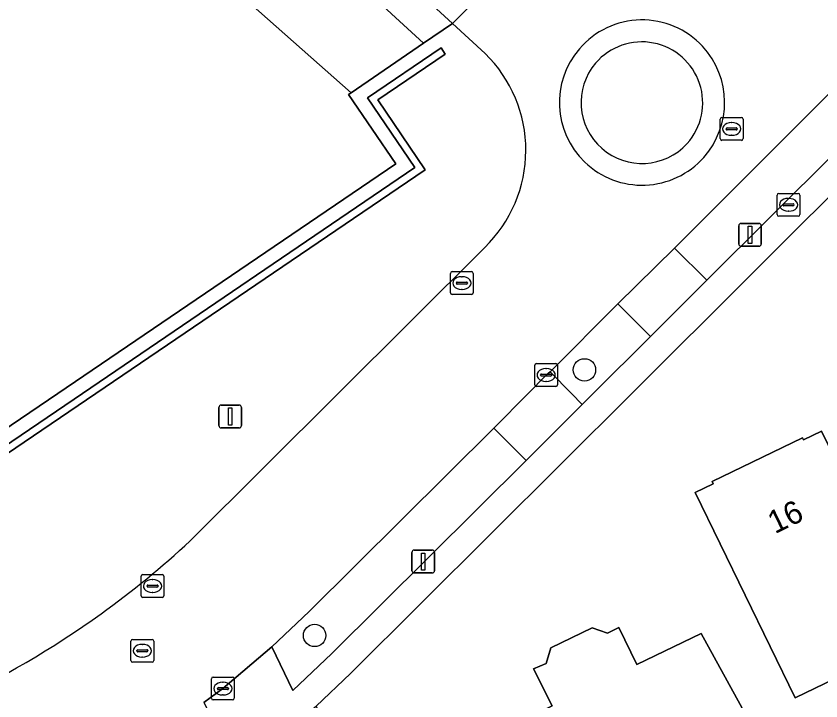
# Model space of a CAD drawing. Extents: x 160455 to 162082, y 388339 to 389736.
# Drawn here: x 160819.26 to 160854.5, y 389236.53 to 389266.53 of the extents above; entities that cross this region are included whole.
import ezdxf

# ---------------------------------------------------------------- set-up
doc = ezdxf.new("R2010")
doc.units = 0
for name, color, linetype in [('IMGEO_Boom', 7, 'Continuous'), ('IMGEO_Brandkraan', 7, 'Continuous'), ('IMGEO_Erf', 7, 'Continuous'), ('IMGEO_Groenvoorziening', 7, 'Continuous'), ('IMGEO_Kolk', 7, 'Continuous'), ('IMGEO_Lichtmast', 7, 'Continuous'), ('IMGEO_Muur', 7, 'Continuous'), ('IMGEO_Pand', 7, 'Continuous'), ('IMGEO_Pand_nummerreeks', 7, 'Continuous'), ('IMGEO_Parkeervlak_open', 7, 'Continuous'), ('IMGEO_Rijbaan_lokaal_gesloten', 7, 'Continuous'), ('IMGEO_Rijbaan_lokaal_open', 7, 'Continuous'), ('IMGEO_Rioolput', 7, 'Continuous'), ('IMGEO_Voetpad_open', 7, 'Continuous')]:
    doc.layers.add(name, color=color, linetype=linetype)

msp = doc.modelspace()

# ---------------------------------------------------------------- linework, layer by layer
at = {"layer": 'IMGEO_Boom'}
for centre in [(160844.148, 389251.031), (160832.331, 389239.392)]:
    msp.add_circle(centre, 0.489, dxfattribs=at)
at = {"layer": 'IMGEO_Brandkraan'}
for p, q in [((160852.584, 389257.835), (160852.584, 389258.687)), ((160852.659, 389258.761), (160853.511, 389258.761)), ((160853.072, 389258.541), (160853.097, 389258.541)), ((160853.585, 389258.687), (160853.585, 389257.835)), ((160852.843, 389258.255), (160852.843, 389258.267)), ((160853.281, 389258.218), (160852.883, 389258.218)), ((160852.886, 389258.304), (160853.284, 389258.304)), ((160853.327, 389258.267), (160853.327, 389258.255)), ((160853.511, 389257.761), (160852.659, 389257.761)), ((160853.095, 389257.981), (160853.07, 389257.981))]:
    msp.add_line(p, q, dxfattribs=at)
for points in [[(160852.584, 389257.835), (160852.584, 389258.687)], [(160852.659, 389258.761), (160853.511, 389258.761)], [(160853.585, 389258.687), (160853.585, 389257.835)], [(160853.511, 389257.761), (160852.659, 389257.761)]]:
    msp.add_lwpolyline(points, dxfattribs=at)
for centre, radius, start, end in [((160852.661, 389258.685), 0.0765, 91.552, 178.448), ((160852.661, 389258.685), 0.0765, 91.552, 178.448), ((160853.509, 389258.685), 0.0765, 1.552, 88.448), ((160853.509, 389258.685), 0.0765, 1.552, 88.448), ((160852.883, 389258.264), 0.0403, 85.8775, 175.7526), ((160852.88, 389258.254), 0.0366, 178.938, 274.7102), ((160853.284, 389258.261), 0.043, 264.8664, 352.4533), ((160853.288, 389258.266), 0.0386, 1.7309, 96.639), ((160852.661, 389257.837), 0.0765, 181.552, 268.448), ((160852.661, 389257.837), 0.0765, 181.552, 268.448), ((160853.509, 389257.837), 0.0765, 271.552, 358.448), ((160853.509, 389257.837), 0.0765, 271.552, 358.448)]:
    msp.add_arc(centre, radius, start, end, dxfattribs=at)
for centre, major_axis, ratio, start_param, end_param in [((160853.071, 389258.261), (-0.387, 0.002), 0.722429, 4.712389, 7.853982), ((160853.096, 389258.261), (-0.39, 0.002), 0.717154, 1.570796, 4.712389)]:
    msp.add_ellipse(centre, major_axis=major_axis, ratio=ratio, start_param=start_param, end_param=end_param, dxfattribs=at)
at = {"layer": 'IMGEO_Erf'}
msp.add_lwpolyline([(160900.397, 389304.112), (160889.626, 389293.379), (160867.245, 389270.976), (160846.216, 389250), (160833.909, 389237.724), (160832.397, 389236.292), (160844.925, 389210.52), (160845.146, 389210.064), (160857.93, 389221.775), (160881.681, 389246.302), (160902.239, 389267.711)], dxfattribs=at)
for points in [[(160865.662, 389236.488), (160865.365, 389236.345), (160865.508, 389236.048), (160863.942, 389235.292), (160863.803, 389235.58), (160860.23, 389233.857), (160860.369, 389233.569), (160858.776, 389232.8), (160858.633, 389233.097), (160858.336, 389232.954), (160855.948, 389237.904), (160853.374, 389236.662), (160849.003, 389245.656), (160849.79, 389246.043), (160849.742, 389246.141), (160853.691, 389248.057), (160853.739, 389247.958), (160854.535, 389248.343), (160855.741, 389245.856), (160856.945, 389246.439), (160856.708, 389246.928), (160859.883, 389248.467)], [(160853.237, 389232.227), (160852.239, 389231.678), (160853.981, 389228.508), (160851.179, 389226.968), (160850.091, 389228.947), (160842.718, 389224.896), (160840.971, 389228.075), (160839.877, 389227.473), (160836.653, 389233.34), (160837.406, 389233.695), (160837.627, 389234.379), (160839.433, 389235.242), (160840.11, 389234.999), (160842.732, 389236.304), (160841.923, 389237.929), (160842.468, 389238.166), (160842.673, 389238.857), (160844.483, 389239.726), (160845.155, 389239.489), (160845.649, 389239.744), (160846.438, 389238.115), (160849.253, 389239.477)]]:
    msp.add_lwpolyline(points, close=True, dxfattribs=at)
at = {"layer": 'IMGEO_Groenvoorziening'}
msp.add_lwpolyline([(160761.762, 389311.244), (160762.616, 389309.452), (160791.739, 389250), (160797.431, 389238.379), (160798.552, 389239.137), (160793.256, 389249.942), (160796.592, 389251.832), (160797.509, 389250), (160801.833, 389241.356), (160802.127, 389241.555), (160804.19, 389238.528), (160821.085, 389250), (160835.893, 389260.055), (160833.815, 389263.093), (160833.929, 389263.171), (160823.069, 389272.792), (160826.176, 389275.379), (160837.102, 389265.337), (160838.371, 389266.203), (160837.317, 389267.173)], dxfattribs=at)
msp.add_lwpolyline([(160837.102, 389265.337), (160826.176, 389275.379), (160823.069, 389272.792), (160833.929, 389263.171)], close=True, dxfattribs=at)
at = {"layer": 'IMGEO_Kolk'}
for p, q in [((160838.279, 389254.407), (160838.279, 389255.259)), ((160838.354, 389255.333), (160839.206, 389255.333)), ((160839.28, 389255.259), (160839.28, 389254.407)), ((160838.767, 389255.113), (160838.792, 389255.113)), ((160838.538, 389254.827), (160838.538, 389254.839)), ((160838.976, 389254.79), (160838.578, 389254.79)), ((160838.581, 389254.876), (160838.979, 389254.876)), ((160838.79, 389254.553), (160838.765, 389254.553)), ((160839.022, 389254.839), (160839.022, 389254.827)), ((160839.206, 389254.333), (160838.354, 389254.333)), ((160841.97, 389250.377), (160841.97, 389251.229)), ((160842.045, 389251.303), (160842.897, 389251.303)), ((160842.458, 389251.083), (160842.483, 389251.083)), ((160842.971, 389251.229), (160842.971, 389250.377)), ((160842.229, 389250.797), (160842.229, 389250.809)), ((160842.667, 389250.76), (160842.269, 389250.76)), ((160842.272, 389250.846), (160842.67, 389250.846)), ((160842.713, 389250.809), (160842.713, 389250.797)), ((160842.481, 389250.523), (160842.456, 389250.523)), ((160842.897, 389250.303), (160842.045, 389250.303)), ((160824.733, 389241.133), (160824.733, 389241.985)), ((160824.808, 389242.059), (160825.66, 389242.059)), ((160825.734, 389241.985), (160825.734, 389241.133)), ((160824.992, 389241.553), (160824.992, 389241.565)), ((160825.43, 389241.516), (160825.032, 389241.516)), ((160825.035, 389241.602), (160825.433, 389241.602)), ((160825.221, 389241.839), (160825.246, 389241.839)), ((160825.476, 389241.565), (160825.476, 389241.553)), ((160825.244, 389241.279), (160825.219, 389241.279)), ((160825.66, 389241.059), (160824.808, 389241.059)), ((160827.814, 389236.64), (160827.814, 389237.492)), ((160827.889, 389237.566), (160828.741, 389237.566)), ((160828.302, 389237.346), (160828.327, 389237.346)), ((160828.815, 389237.492), (160828.815, 389236.64)), ((160828.073, 389237.06), (160828.073, 389237.072)), ((160828.511, 389237.023), (160828.113, 389237.023)), ((160828.116, 389237.109), (160828.514, 389237.109)), ((160828.557, 389237.072), (160828.557, 389237.06)), ((160828.325, 389236.786), (160828.3, 389236.786)), ((160828.741, 389236.566), (160827.889, 389236.566))]:
    msp.add_line(p, q, dxfattribs=at)
for points in [[(160838.279, 389254.407), (160838.279, 389255.259)], [(160838.354, 389255.333), (160839.206, 389255.333)], [(160839.28, 389255.259), (160839.28, 389254.407)], [(160839.206, 389254.333), (160838.354, 389254.333)], [(160841.97, 389250.377), (160841.97, 389251.229)], [(160842.045, 389251.303), (160842.897, 389251.303)], [(160842.971, 389251.229), (160842.971, 389250.377)], [(160842.897, 389250.303), (160842.045, 389250.303)], [(160824.733, 389241.133), (160824.733, 389241.985)], [(160824.808, 389242.059), (160825.66, 389242.059)], [(160825.734, 389241.985), (160825.734, 389241.133)], [(160825.66, 389241.059), (160824.808, 389241.059)], [(160827.814, 389236.64), (160827.814, 389237.492)], [(160827.889, 389237.566), (160828.741, 389237.566)], [(160828.815, 389237.492), (160828.815, 389236.64)], [(160828.741, 389236.566), (160827.889, 389236.566)]]:
    msp.add_lwpolyline(points, dxfattribs=at)
for centre, radius, start, end in [((160838.356, 389255.257), 0.0765, 91.552, 178.448), ((160838.356, 389255.257), 0.0765, 91.552, 178.448), ((160839.204, 389255.257), 0.0765, 1.552, 88.448), ((160839.204, 389255.257), 0.0765, 1.552, 88.448), ((160838.578, 389254.836), 0.0403, 85.8775, 175.7526), ((160838.575, 389254.826), 0.0366, 178.938, 274.7102), ((160838.979, 389254.833), 0.043, 264.8664, 352.4533), ((160838.983, 389254.838), 0.0386, 1.7309, 96.639), ((160838.356, 389254.409), 0.0765, 181.552, 268.448), ((160838.356, 389254.409), 0.0765, 181.552, 268.448), ((160839.204, 389254.409), 0.0765, 271.552, 358.448), ((160839.204, 389254.409), 0.0765, 271.552, 358.448), ((160842.047, 389251.227), 0.0765, 91.552, 178.448), ((160842.047, 389251.227), 0.0765, 91.552, 178.448), ((160842.895, 389251.227), 0.0765, 1.552, 88.448), ((160842.895, 389251.227), 0.0765, 1.552, 88.448), ((160842.269, 389250.806), 0.0403, 85.8775, 175.7526), ((160842.266, 389250.796), 0.0366, 178.938, 274.7102), ((160842.67, 389250.803), 0.043, 264.8664, 352.4533), ((160842.674, 389250.808), 0.0386, 1.7309, 96.639), ((160842.047, 389250.379), 0.0765, 181.552, 268.448), ((160842.047, 389250.379), 0.0765, 181.552, 268.448), ((160842.895, 389250.379), 0.0765, 271.552, 358.448), ((160842.895, 389250.379), 0.0765, 271.552, 358.448), ((160824.81, 389241.983), 0.0765, 91.552, 178.448), ((160824.81, 389241.983), 0.0765, 91.552, 178.448), ((160825.658, 389241.983), 0.0765, 1.552, 88.448), ((160825.658, 389241.983), 0.0765, 1.552, 88.448), ((160825.032, 389241.562), 0.0403, 85.8775, 175.7526), ((160825.029, 389241.552), 0.0366, 178.938, 274.7102), ((160825.433, 389241.559), 0.043, 264.8664, 352.4533), ((160825.437, 389241.564), 0.0386, 1.7309, 96.639), ((160824.81, 389241.135), 0.0765, 181.552, 268.448), ((160824.81, 389241.135), 0.0765, 181.552, 268.448), ((160825.658, 389241.135), 0.0765, 271.552, 358.448), ((160825.658, 389241.135), 0.0765, 271.552, 358.448), ((160827.891, 389237.49), 0.0765, 91.552, 178.448), ((160827.891, 389237.49), 0.0765, 91.552, 178.448), ((160828.739, 389237.49), 0.0765, 1.552, 88.448), ((160828.739, 389237.49), 0.0765, 1.552, 88.448), ((160828.113, 389237.069), 0.0403, 85.8775, 175.7526), ((160828.11, 389237.059), 0.0366, 178.938, 274.7102), ((160828.514, 389237.066), 0.043, 264.8664, 352.4533), ((160828.518, 389237.071), 0.0386, 1.7309, 96.639), ((160827.891, 389236.642), 0.0765, 181.552, 268.448), ((160827.891, 389236.642), 0.0765, 181.552, 268.448), ((160828.739, 389236.642), 0.0765, 271.552, 358.448), ((160828.739, 389236.642), 0.0765, 271.552, 358.448)]:
    msp.add_arc(centre, radius, start, end, dxfattribs=at)
for centre, major_axis, ratio, start_param, end_param in [((160838.766, 389254.833), (-0.387, 0.002), 0.722429, 4.712389, 7.853982), ((160838.791, 389254.833), (-0.39, 0.002), 0.717154, 1.570796, 4.712389), ((160842.457, 389250.803), (-0.387, 0.002), 0.722429, 4.712389, 7.853982), ((160842.482, 389250.803), (-0.39, 0.002), 0.717154, 1.570796, 4.712389), ((160825.22, 389241.559), (-0.387, 0.002), 0.722429, 4.712389, 7.853982), ((160825.245, 389241.559), (-0.39, 0.002), 0.717154, 1.570796, 4.712389), ((160828.301, 389237.066), (-0.387, 0.002), 0.722429, 4.712389, 7.853982), ((160828.326, 389237.066), (-0.39, 0.002), 0.717154, 1.570796, 4.712389)]:
    msp.add_ellipse(centre, major_axis=major_axis, ratio=ratio, start_param=start_param, end_param=end_param, dxfattribs=at)
at = {"layer": 'IMGEO_Lichtmast'}
for p, q in [((160851.002, 389257.444), (160851.792, 389257.444)), ((160851.792, 389257.444), (160851.002, 389257.444)), ((160850.902, 389256.544), (160850.902, 389257.344)), ((160850.902, 389257.344), (160850.902, 389256.544)), ((160851.892, 389257.344), (160851.892, 389256.544)), ((160851.892, 389256.544), (160851.892, 389257.344)), ((160851.792, 389256.444), (160851.002, 389256.444)), ((160851.002, 389256.444), (160851.792, 389256.444)), ((160828.14, 389248.586), (160828.14, 389249.386)), ((160828.14, 389249.386), (160828.14, 389248.586)), ((160828.24, 389249.486), (160829.03, 389249.486)), ((160829.03, 389249.486), (160828.24, 389249.486)), ((160829.13, 389249.386), (160829.13, 389248.586)), ((160829.13, 389248.586), (160829.13, 389249.386)), ((160829.03, 389248.486), (160828.24, 389248.486)), ((160828.24, 389248.486), (160829.03, 389248.486)), ((160836.592, 389242.231), (160836.592, 389243.031)), ((160836.592, 389243.031), (160836.592, 389242.231)), ((160836.692, 389243.131), (160837.482, 389243.131)), ((160837.482, 389243.131), (160836.692, 389243.131)), ((160837.582, 389243.031), (160837.582, 389242.231)), ((160837.582, 389242.231), (160837.582, 389243.031)), ((160837.482, 389242.131), (160836.692, 389242.131)), ((160836.692, 389242.131), (160837.482, 389242.131))]:
    msp.add_line(p, q, dxfattribs=at)
for points in [[(160851.322, 389257.319), (160851.472, 389257.319), (160851.472, 389256.569), (160851.322, 389256.569), (160851.322, 389257.319)], [(160828.56, 389249.361), (160828.71, 389249.361), (160828.71, 389248.611), (160828.56, 389248.611), (160828.56, 389249.361)], [(160837.012, 389243.006), (160837.162, 389243.006), (160837.162, 389242.256), (160837.012, 389242.256), (160837.012, 389243.006)]]:
    msp.add_lwpolyline(points, dxfattribs=at)
for centre, start, end in [((160851.002, 389257.344), 90, 180), ((160851.002, 389257.344), 90, 180), ((160851.792, 389257.344), 0, 90), ((160851.792, 389257.344), 360, 90), ((160851.002, 389256.544), 180, 270), ((160851.002, 389256.544), 180, 270), ((160851.792, 389256.544), 270, 0), ((160851.792, 389256.544), 270, 0), ((160828.24, 389249.386), 90, 180), ((160828.24, 389249.386), 90, 180), ((160829.03, 389249.386), 0, 90), ((160829.03, 389249.386), 360, 90), ((160828.24, 389248.586), 180, 270), ((160828.24, 389248.586), 180, 270), ((160829.03, 389248.586), 270, 0), ((160829.03, 389248.586), 270, 0), ((160836.692, 389243.031), 90, 180), ((160836.692, 389243.031), 90, 180), ((160837.482, 389243.031), 0, 90), ((160837.482, 389243.031), 360, 90), ((160836.692, 389242.231), 180, 270), ((160836.692, 389242.231), 180, 270), ((160837.482, 389242.231), 270, 0), ((160837.482, 389242.231), 270, 0)]:
    msp.add_arc(centre, 0.1, start, end, dxfattribs=at)
at = {"layer": 'IMGEO_Muur'}
msp.add_lwpolyline([(160803.951, 389237.234), (160822.744, 389250), (160837.17, 389259.8), (160835.097, 389262.854), (160838.048, 389264.865), (160837.868, 389265.136), (160834.651, 389262.942), (160836.722, 389259.896), (160822.165, 389250), (160804.037, 389237.676), (160801.965, 389240.728), (160798.735, 389238.533), (160798.918, 389238.267), (160801.885, 389240.288)], close=True, dxfattribs=at)
at = {"layer": 'IMGEO_Pand'}
for points in [[(160858.776, 389232.8), (160860.369, 389233.569), (160860.23, 389233.857), (160863.803, 389235.58), (160863.942, 389235.292), (160865.508, 389236.048), (160865.365, 389236.345), (160865.662, 389236.488), (160859.883, 389248.467), (160856.708, 389246.928), (160856.945, 389246.439), (160855.741, 389245.856), (160854.535, 389248.343), (160853.739, 389247.958), (160853.691, 389248.057), (160849.742, 389246.141), (160849.79, 389246.043), (160849.003, 389245.656), (160853.374, 389236.662), (160855.948, 389237.904), (160858.336, 389232.954), (160858.633, 389233.097)], [(160842.718, 389224.896), (160850.091, 389228.947), (160851.179, 389226.968), (160853.981, 389228.508), (160852.239, 389231.678), (160853.237, 389232.227), (160849.253, 389239.477), (160846.438, 389238.115), (160845.649, 389239.744), (160845.155, 389239.489), (160844.483, 389239.726), (160842.673, 389238.857), (160842.468, 389238.166), (160841.923, 389237.929), (160842.732, 389236.304), (160840.11, 389234.999), (160839.433, 389235.242), (160837.627, 389234.379), (160837.406, 389233.695), (160836.653, 389233.34), (160839.877, 389227.473), (160840.971, 389228.075)]]:
    msp.add_lwpolyline(points, close=True, dxfattribs=at)
at = {"layer": 'IMGEO_Parkeervlak_open'}
for points in [[(160848.091, 389256.368), (160849.509, 389254.958), (160863.543, 389268.957), (160862.113, 389270.389), (160858.987, 389267.272)], [(160842.642, 389250.949), (160843.574, 389250), (160844.046, 389249.519), (160844.53, 389250), (160847.04, 389252.495), (160845.616, 389253.922)], [(160841.601, 389247.061), (160840.181, 389248.482), (160832.095, 389240.446), (160830.464, 389238.895), (160831.372, 389236.987), (160833.083, 389238.597)]]:
    msp.add_lwpolyline(points, close=True, dxfattribs=at)
at = {"layer": 'IMGEO_Rijbaan_lokaal_gesloten'}
for points in [[(160837.317, 389267.173), (160838.371, 389266.203), (160842.524, 389270.359), (160841.073, 389271.64), (160837.032, 389275.3), (160834.418, 389277.613), (160829.128, 389282.19), (160822.607, 389287.776), (160819.926, 389290.007), (160817.038, 389292.325), (160811.023, 389297.071), (160808.278, 389299.198), (160806.001, 389300.951), (160798.199, 389306.702), (160795.369, 389308.729)], [(160827.481, 389236.456), (160828.316, 389237.065), (160830.464, 389238.895), (160832.095, 389240.446), (160840.181, 389248.482), (160841.68, 389250), (160842.472, 389250.802), (160842.642, 389250.949), (160845.616, 389253.922), (160848.091, 389256.368), (160858.987, 389267.272), (160862.113, 389270.389), (160864.587, 389272.863), (160873.485, 389281.773), (160875.951, 389284.22), (160871.723, 389288.141), (160869.235, 389285.669), (160866.057, 389282.459), (160854.83, 389271.264), (160854.165, 389270.591)], [(160842.524, 389270.359), (160838.371, 389266.203), (160839.803, 389264.886)], [(160839.779, 389256.397), (160833.364, 389250), (160826.882, 389243.536)]]:
    msp.add_lwpolyline(points, dxfattribs=at)
for centre, radius, start, end in [((160846.67, 389262.743), 3.618, 42.9329, 139.2983), ((160846.667, 389262.744), 3.619, 318.3627, 42.8851), ((160835.657, 389260.653), 5.925, 314.0826, 45.5934), ((160846.664, 389262.739), 3.616, 139.1961, 226.1481), ((160846.665, 389262.739), 3.617, 226.143, 318.4487), ((160799.148, 389273.438), 40.784, 305.7638, 312.8454), ((160799.123, 389273.541), 40.882, 283.7685, 305.7082)]:
    msp.add_arc(centre, radius, start, end, dxfattribs=at)
at = {"layer": 'IMGEO_Rijbaan_lokaal_open'}
for centre, radius, start, end in [((160846.67, 389262.743), 3.618, 42.9329, 139.2983), ((160846.66, 389262.732), 2.668, 317.9969, 139.3585), ((160846.66, 389262.732), 2.668, 317.9969, 139.3585), ((160846.667, 389262.744), 3.619, 318.3627, 42.8851), ((160846.664, 389262.739), 3.616, 139.1961, 226.1481), ((160846.668, 389262.741), 2.668, 139.5982, 317.7572), ((160846.668, 389262.741), 2.668, 139.5982, 317.7572), ((160846.665, 389262.739), 3.617, 226.143, 318.4487)]:
    msp.add_arc(centre, radius, start, end, dxfattribs=at)
at = {"layer": 'IMGEO_Rioolput'}
for p, q in [((160850.095, 389261.161), (160850.095, 389262.013)), ((160850.17, 389262.087), (160851.022, 389262.087)), ((160851.096, 389262.013), (160851.096, 389261.161)), ((160850.354, 389261.581), (160850.354, 389261.593)), ((160850.397, 389261.63), (160850.795, 389261.63)), ((160850.583, 389261.867), (160850.608, 389261.867)), ((160850.838, 389261.593), (160850.838, 389261.581)), ((160850.792, 389261.544), (160850.394, 389261.544)), ((160850.606, 389261.307), (160850.581, 389261.307)), ((160851.022, 389261.087), (160850.17, 389261.087)), ((160824.286, 389238.296), (160824.286, 389239.148)), ((160824.361, 389239.222), (160825.213, 389239.222)), ((160825.287, 389239.148), (160825.287, 389238.296)), ((160824.545, 389238.716), (160824.545, 389238.728)), ((160824.588, 389238.765), (160824.986, 389238.765)), ((160824.774, 389239.002), (160824.799, 389239.002)), ((160825.029, 389238.728), (160825.029, 389238.716)), ((160824.983, 389238.679), (160824.585, 389238.679)), ((160824.797, 389238.442), (160824.772, 389238.442)), ((160825.213, 389238.222), (160824.361, 389238.222))]:
    msp.add_line(p, q, dxfattribs=at)
for points in [[(160850.095, 389261.161), (160850.095, 389262.013)], [(160850.17, 389262.087), (160851.022, 389262.087)], [(160851.096, 389262.013), (160851.096, 389261.161)], [(160851.022, 389261.087), (160850.17, 389261.087)], [(160824.286, 389238.296), (160824.286, 389239.148)], [(160824.361, 389239.222), (160825.213, 389239.222)], [(160825.287, 389239.148), (160825.287, 389238.296)], [(160825.213, 389238.222), (160824.361, 389238.222)]]:
    msp.add_lwpolyline(points, dxfattribs=at)
for centre, radius, start, end in [((160850.172, 389262.011), 0.0765, 91.552, 178.448), ((160850.172, 389262.011), 0.0765, 91.552, 178.448), ((160851.02, 389262.011), 0.0765, 1.552, 88.448), ((160851.02, 389262.011), 0.0765, 1.552, 88.448), ((160850.394, 389261.59), 0.0403, 85.8775, 175.7526), ((160850.799, 389261.592), 0.0386, 1.7309, 96.639), ((160850.391, 389261.58), 0.0366, 178.938, 274.7102), ((160850.795, 389261.587), 0.043, 264.8664, 352.4533), ((160850.172, 389261.163), 0.0765, 181.552, 268.448), ((160850.172, 389261.163), 0.0765, 181.552, 268.448), ((160851.02, 389261.163), 0.0765, 271.552, 358.448), ((160851.02, 389261.163), 0.0765, 271.552, 358.448), ((160824.363, 389239.146), 0.0765, 91.552, 178.448), ((160824.363, 389239.146), 0.0765, 91.552, 178.448), ((160825.211, 389239.146), 0.0765, 1.552, 88.448), ((160825.211, 389239.146), 0.0765, 1.552, 88.448), ((160824.585, 389238.725), 0.0403, 85.8775, 175.7526), ((160824.582, 389238.715), 0.0366, 178.938, 274.7102), ((160824.986, 389238.722), 0.043, 264.8664, 352.4533), ((160824.99, 389238.727), 0.0386, 1.7309, 96.639), ((160824.363, 389238.298), 0.0765, 181.552, 268.448), ((160824.363, 389238.298), 0.0765, 181.552, 268.448), ((160825.211, 389238.298), 0.0765, 271.552, 358.448), ((160825.211, 389238.298), 0.0765, 271.552, 358.448)]:
    msp.add_arc(centre, radius, start, end, dxfattribs=at)
for centre, major_axis, ratio, start_param, end_param in [((160850.582, 389261.587), (-0.387, 0.002), 0.722429, 4.712389, 7.853982), ((160850.607, 389261.587), (-0.39, 0.002), 0.717154, 1.570796, 4.712389), ((160824.773, 389238.722), (-0.387, 0.002), 0.722429, 4.712389, 7.853982), ((160824.798, 389238.722), (-0.39, 0.002), 0.717154, 1.570796, 4.712389)]:
    msp.add_ellipse(centre, major_axis=major_axis, ratio=ratio, start_param=start_param, end_param=end_param, dxfattribs=at)
at = {"layer": 'IMGEO_Voetpad_open'}
for points in [[(160828.436, 389233.158), (160832.397, 389236.292), (160833.909, 389237.724), (160846.216, 389250), (160867.245, 389270.976)], [(160863.543, 389268.957), (160849.509, 389254.958), (160847.04, 389252.495), (160844.53, 389250), (160844.046, 389249.519), (160841.601, 389247.061), (160833.083, 389238.597), (160831.372, 389236.987), (160830.464, 389238.895), (160828.316, 389237.065), (160827.481, 389236.456), (160828.396, 389234.626), (160826.142, 389233.144), (160823.111, 389231.347)], [(160839.803, 389264.886), (160838.371, 389266.203), (160837.102, 389265.337), (160833.929, 389263.171), (160833.815, 389263.093), (160835.893, 389260.055), (160821.085, 389250), (160804.19, 389238.528), (160802.127, 389241.555), (160801.833, 389241.356), (160798.552, 389239.137), (160797.431, 389238.379), (160798.281, 389236.644)], [(160826.882, 389243.536), (160833.364, 389250), (160839.779, 389256.397)]]:
    msp.add_lwpolyline(points, dxfattribs=at)
for points in [[(160803.951, 389237.234), (160801.885, 389240.288), (160798.918, 389238.267), (160798.735, 389238.533), (160801.965, 389240.728), (160804.037, 389237.676), (160822.165, 389250), (160836.722, 389259.896), (160834.651, 389262.942), (160837.868, 389265.136), (160838.048, 389264.865), (160835.097, 389262.854), (160837.17, 389259.8), (160822.744, 389250)], [(160848.091, 389256.368), (160845.616, 389253.922), (160847.04, 389252.495), (160849.509, 389254.958)], [(160842.642, 389250.949), (160842.472, 389250.802), (160841.68, 389250), (160840.181, 389248.482), (160841.601, 389247.061), (160844.046, 389249.519), (160843.574, 389250)]]:
    msp.add_lwpolyline(points, close=True, dxfattribs=at)
for centre, radius, start, end in [((160835.657, 389260.653), 5.925, 314.0826, 45.5934), ((160799.148, 389273.438), 40.784, 305.7638, 312.8454), ((160799.123, 389273.541), 40.882, 283.7685, 305.7082)]:
    msp.add_arc(centre, radius, start, end, dxfattribs=at)

# ---------------------------------------------------------------- texts
at = {"layer": 'IMGEO_Pand_nummerreeks'}
msp.add_text('16', height=1, rotation=25.882, dxfattribs=at).set_placement((160852.486, 389243.827))

doc.saveas('drawing.dxf')
